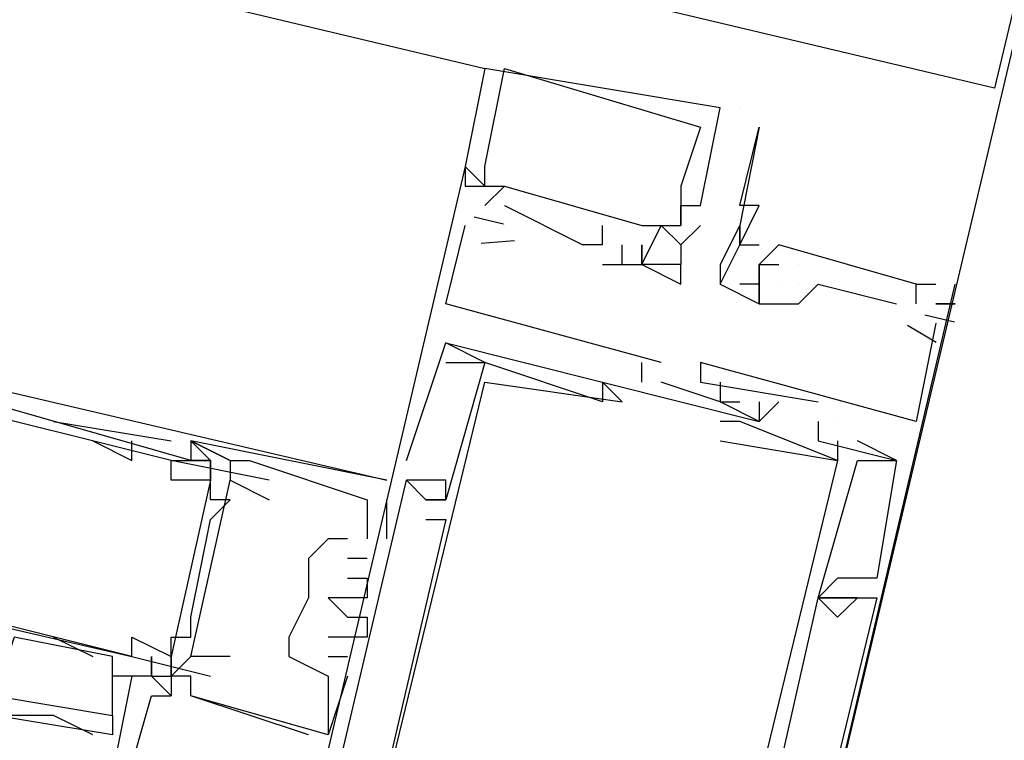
# Model space of a CAD drawing. Header units: feet. Extents: x -79 to 198, y -22 to 181.
# Tile 266 of 318: x 87.577 to 88.247, y 149.294 to 149.784. Entities that reach past the tile are written whole.
import ezdxf

# ---------------------------------------------------------------- set-up
doc = ezdxf.new("R2010")
doc.units = ezdxf.units.FT
doc.layers.add('A-LINEA', color=7, linetype='CONTINUOUS')

msp = doc.modelspace()

# ---------------------------------------------------------------- linework, layer by layer
at = {"layer": 'A-LINEA'}
for p, q in [((88.0533, 148.9244), (90.52, 159.3378)), ((88.24, 149.7378), (79.1867, 151.8844)), ((79.7867, 151.6844), (87.8933, 149.7511)), ((87.8933, 149.7511), (87.8933, 149.7511)), ((87.8933, 149.7511), (87.8933, 149.7511)), ((87.8933, 149.7511), (87.8933, 149.7511)), ((87.9067, 149.7511), (87.9067, 149.7511)), ((87.9067, 149.7511), (87.9067, 149.7511)), ((87.9067, 149.7511), (87.9067, 149.7511)), ((88.0533, 149.7244), (88.0533, 149.7244)), ((88.0533, 149.7244), (88.0533, 149.7244)), ((88.0533, 149.7244), (88.0533, 149.7244)), ((88.0667, 149.7244), (88.0667, 149.7244)), ((88.04, 149.7111), (88.04, 149.7111)), ((88.04, 149.7111), (88.04, 149.7111)), ((88.04, 149.7111), (88.04, 149.7111)), ((88.08, 149.7111), (88.08, 149.7111)), ((87.88, 149.6844), (87.88, 149.6844)), ((87.88, 149.6844), (87.88, 149.6844)), ((87.88, 149.6844), (87.88, 149.6844)), ((87.88, 149.6844), (87.88, 149.6844)), ((87.88, 149.6844), (87.88, 149.6844)), ((87.88, 149.6844), (87.88, 149.6844)), ((87.8933, 149.6844), (87.8933, 149.6844)), ((87.8933, 149.6844), (87.8933, 149.6844)), ((87.8933, 149.6844), (87.8933, 149.6844)), ((87.88, 149.6711), (87.88, 149.6711)), ((87.88, 149.6711), (87.88, 149.6711)), ((87.88, 149.6711), (87.88, 149.6711)), ((87.88, 149.6711), (87.88, 149.6711)), ((87.88, 149.6711), (87.88, 149.6711)), ((87.88, 149.6711), (87.88, 149.6711)), ((87.88, 149.6711), (87.88, 149.6711)), ((87.88, 149.6711), (87.88, 149.6711)), ((87.88, 149.6711), (87.88, 149.6711)), ((87.8933, 149.6711), (87.8933, 149.6711)), ((87.8933, 149.6711), (87.8933, 149.6711)), ((87.8933, 149.6711), (87.8933, 149.6711)), ((87.8933, 149.6711), (87.8933, 149.6711)), ((87.8933, 149.6711), (87.8933, 149.6711)), ((87.8933, 149.6711), (87.8933, 149.6711)), ((87.8933, 149.6711), (87.8933, 149.6711)), ((87.8933, 149.6711), (87.8933, 149.6711)), ((87.8933, 149.6711), (87.8933, 149.6711)), ((87.9067, 149.6711), (87.9067, 149.6711)), ((87.9067, 149.6711), (87.9067, 149.6711)), ((87.9067, 149.6711), (87.9067, 149.6711)), ((87.9067, 149.6711), (87.9067, 149.6711)), ((87.9067, 149.6711), (87.9067, 149.6711)), ((87.9067, 149.6711), (87.9067, 149.6711)), ((88.0267, 149.6711), (88.0267, 149.6711)), ((88.0267, 149.6711), (88.0267, 149.6711)), ((88.0267, 149.6711), (88.0267, 149.6711)), ((88.0267, 149.6711), (88.0267, 149.6711)), ((88.0267, 149.6711), (88.0267, 149.6711)), ((88.0267, 149.6711), (88.0267, 149.6711)), ((87.8933, 149.6578), (87.8933, 149.6578)), ((87.8933, 149.6578), (87.8933, 149.6578)), ((87.8933, 149.6578), (87.8933, 149.6578)), ((87.9067, 149.6578), (87.96, 149.6311)), ((87.9067, 149.6578), (87.9067, 149.6578)), ((87.9067, 149.6578), (87.96, 149.6311)), ((87.9067, 149.6578), (87.9067, 149.6578)), ((87.9067, 149.6578), (87.96, 149.6311)), ((87.9067, 149.6578), (87.9067, 149.6578)), ((88.0267, 149.6578), (88.0267, 149.6578)), ((88.0267, 149.6578), (88.0267, 149.6578)), ((88.0267, 149.6578), (88.0267, 149.6578)), ((88.0267, 149.6578), (88.0267, 149.6578)), ((88.0267, 149.6578), (88.0267, 149.6578)), ((88.0267, 149.6578), (88.0267, 149.6578)), ((88.0267, 149.6578), (88.0267, 149.6578)), ((88.0267, 149.6578), (88.0267, 149.6578)), ((88.0267, 149.6578), (88.0267, 149.6578)), ((88.04, 149.6578), (88.04, 149.6578)), ((88.04, 149.6578), (88.04, 149.6578)), ((88.04, 149.6578), (88.04, 149.6578)), ((88.0667, 149.6578), (88.0667, 149.6578)), ((88.08, 149.6578), (88.08, 149.6578)), ((87.886, 149.6501), (87.906, 149.6454)), ((87.886, 149.6501), (87.906, 149.6454)), ((87.886, 149.6501), (87.906, 149.6454)), ((87.88, 149.6444), (87.88, 149.6444)), ((87.88, 149.6444), (87.88, 149.6444)), ((87.88, 149.6444), (87.88, 149.6444)), ((87.9067, 149.6444), (87.9067, 149.6444)), ((87.9067, 149.6444), (87.9067, 149.6444)), ((87.9067, 149.6444), (87.9067, 149.6444)), ((87.9733, 149.6311), (87.9733, 149.6444)), ((87.9733, 149.6444), (87.9733, 149.6444)), ((87.9733, 149.6311), (87.9733, 149.6444)), ((87.9733, 149.6444), (87.9733, 149.6444)), ((87.9733, 149.6311), (87.9733, 149.6444)), ((87.9733, 149.6444), (87.9733, 149.6444)), ((87.9867, 149.6444), (87.9867, 149.6444)), ((87.9867, 149.6444), (87.9867, 149.6444)), ((87.9867, 149.6444), (87.9867, 149.6444)), ((87.9867, 149.6444), (87.9867, 149.6444)), ((87.9867, 149.6444), (87.9867, 149.6444)), ((87.9867, 149.6444), (87.9867, 149.6444)), ((88, 149.6444), (88, 149.6444)), ((88, 149.6444), (88, 149.6444)), ((88, 149.6444), (88, 149.6444)), ((88, 149.6444), (88, 149.6444)), ((88, 149.6444), (88, 149.6444)), ((88, 149.6444), (88, 149.6444)), ((88, 149.6444), (88, 149.6444)), ((88, 149.6444), (88, 149.6444)), ((88, 149.6444), (88, 149.6444)), ((88.0133, 149.6444), (88.0133, 149.6444)), ((88.0133, 149.6444), (88.0133, 149.6444)), ((88.0133, 149.6444), (88.0133, 149.6444)), ((88.0133, 149.6444), (88.0133, 149.6444)), ((88.0133, 149.6444), (88.0133, 149.6444)), ((88.0133, 149.6444), (88.0133, 149.6444)), ((88.0133, 149.6444), (88.0133, 149.6444)), ((88.0133, 149.6444), (88.0133, 149.6444)), ((88.0133, 149.6444), (88.0133, 149.6444)), ((88.0267, 149.6311), (88.04, 149.6444)), ((88.0267, 149.6444), (88.0267, 149.6444)), ((88.0267, 149.6444), (88.0267, 149.6444)), ((88.0267, 149.6311), (88.04, 149.6444)), ((88.0267, 149.6444), (88.0267, 149.6444)), ((88.0267, 149.6444), (88.0267, 149.6444)), ((88.0267, 149.6311), (88.04, 149.6444)), ((88.0267, 149.6444), (88.0267, 149.6444)), ((88.0267, 149.6444), (88.0267, 149.6444)), ((88.04, 149.6444), (88.04, 149.6444)), ((88.04, 149.6444), (88.04, 149.6444)), ((88.04, 149.6444), (88.04, 149.6444)), ((88.0667, 149.6444), (88.0667, 149.6444)), ((88.0667, 149.6444), (88.0667, 149.6444)), ((87.8909, 149.6324), (87.9135, 149.634)), ((87.8909, 149.6324), (87.9135, 149.634)), ((87.8909, 149.6324), (87.9135, 149.634)), ((87.9733, 149.6311), (87.96, 149.6311)), ((87.96, 149.6311), (87.96, 149.6311)), ((87.96, 149.6311), (87.96, 149.6311)), ((87.9733, 149.6311), (87.96, 149.6311)), ((87.96, 149.6311), (87.96, 149.6311)), ((87.96, 149.6311), (87.96, 149.6311)), ((87.9733, 149.6311), (87.96, 149.6311)), ((87.96, 149.6311), (87.96, 149.6311)), ((87.96, 149.6311), (87.96, 149.6311)), ((87.9733, 149.6311), (87.9733, 149.6311)), ((87.9733, 149.6311), (87.9733, 149.6311)), ((87.9733, 149.6311), (87.9733, 149.6311)), ((87.9733, 149.6311), (87.9733, 149.6311)), ((87.9733, 149.6311), (87.9733, 149.6311)), ((87.9733, 149.6311), (87.9733, 149.6311)), ((87.9867, 149.6178), (87.9867, 149.6311)), ((87.9867, 149.6311), (87.9867, 149.6311)), ((87.9867, 149.6178), (87.9867, 149.6311)), ((87.9867, 149.6311), (87.9867, 149.6311)), ((87.9867, 149.6178), (87.9867, 149.6311)), ((87.9867, 149.6311), (87.9867, 149.6311)), ((88, 149.6311), (88, 149.6311)), ((88, 149.6311), (88, 149.6311)), ((88, 149.6311), (88, 149.6311)), ((88, 149.6311), (88, 149.6311)), ((88, 149.6311), (88, 149.6311)), ((88, 149.6311), (88, 149.6311)), ((88, 149.6311), (88, 149.6311)), ((88, 149.6311), (88, 149.6311)), ((88, 149.6311), (88, 149.6311)), ((88.0267, 149.6311), (88.0267, 149.6311)), ((88.0267, 149.6311), (88.0267, 149.6311)), ((88.0267, 149.6311), (88.0267, 149.6311)), ((88.0267, 149.6311), (88.0267, 149.6311)), ((88.0267, 149.6311), (88.0267, 149.6311)), ((88.0267, 149.6311), (88.0267, 149.6311)), ((88.0667, 149.6311), (88.0667, 149.6311)), ((88.0667, 149.6311), (88.0667, 149.6311)), ((88.0667, 149.6311), (88.0667, 149.6311)), ((88.08, 149.6311), (88.08, 149.6311)), ((88.08, 149.6311), (88.08, 149.6311)), ((88.0933, 149.6311), (88.0933, 149.6311)), ((88.0933, 149.6311), (88.0933, 149.6311)), ((88.0933, 149.6311), (88.0933, 149.6311)), ((88.0933, 149.6311), (88.0933, 149.6311)), ((87.9733, 149.6178), (87.9733, 149.6178)), ((87.9733, 149.6178), (87.9733, 149.6178)), ((87.9733, 149.6178), (87.9733, 149.6178)), ((87.9867, 149.6178), (87.9867, 149.6178)), ((87.9867, 149.6178), (87.9867, 149.6178)), ((87.9867, 149.6178), (87.9867, 149.6178)), ((88, 149.6178), (88, 149.6178)), ((88, 149.6178), (88, 149.6178)), ((88, 149.6178), (88, 149.6178)), ((88, 149.6178), (88, 149.6178)), ((88, 149.6178), (88, 149.6178)), ((88, 149.6178), (88, 149.6178)), ((88, 149.6178), (88, 149.6178)), ((88, 149.6178), (88, 149.6178)), ((88, 149.6178), (88, 149.6178)), ((88, 149.6178), (88, 149.6178)), ((88, 149.6178), (88, 149.6178)), ((88, 149.6178), (88, 149.6178)), ((88.0267, 149.6178), (88.0267, 149.6178)), ((88.0267, 149.6178), (88.0267, 149.6178)), ((88.0267, 149.6178), (88.0267, 149.6178)), ((88.0267, 149.6178), (88.0267, 149.6178)), ((88.0267, 149.6178), (88.0267, 149.6178)), ((88.0267, 149.6178), (88.0267, 149.6178)), ((88.0533, 149.6178), (88.0533, 149.6178)), ((88.08, 149.6178), (88.08, 149.6178)), ((88.08, 149.6178), (88.08, 149.6178)), ((88.08, 149.6178), (88.08, 149.6178)), ((88.08, 149.6178), (88.08, 149.6178)), ((88.08, 149.6178), (88.08, 149.6178)), ((88.08, 149.6178), (88.08, 149.6178)), ((88.0933, 149.6178), (88.0933, 149.6178)), ((88.0933, 149.6178), (88.0933, 149.6178)), ((88.0933, 149.6178), (88.0933, 149.6178)), ((88.1067, 149.6178), (88.1067, 149.6178)), ((88.1067, 149.6178), (88.1067, 149.6178)), ((88.1067, 149.6178), (88.1067, 149.6178)), ((88.1067, 149.6178), (88.1067, 149.6178)), ((88.1067, 149.6178), (88.1067, 149.6178)), ((88.1067, 149.6178), (88.1067, 149.6178)), ((88.0267, 149.6044), (88.0267, 149.6044)), ((88.0267, 149.6044), (88.0267, 149.6044)), ((88.0267, 149.6044), (88.0267, 149.6044)), ((88.0533, 149.6044), (88.0533, 149.6044)), ((88.0533, 149.6044), (88.0533, 149.6044)), ((88.0667, 149.6044), (88.0667, 149.6044)), ((88.08, 149.6044), (88.08, 149.6044)), ((88.08, 149.6044), (88.08, 149.6044)), ((88.08, 149.6044), (88.08, 149.6044)), ((88.08, 149.6044), (88.08, 149.6044)), ((88.08, 149.6044), (88.08, 149.6044)), ((88.0933, 149.6044), (88.0933, 149.6044)), ((88.0933, 149.6044), (88.0933, 149.6044)), ((88.0933, 149.6044), (88.0933, 149.6044)), ((88.0933, 149.6044), (88.0933, 149.6044)), ((88.0933, 149.6044), (88.0933, 149.6044)), ((88.0933, 149.6044), (88.0933, 149.6044)), ((88.1067, 149.6044), (88.1067, 149.6044)), ((88.1067, 149.6044), (88.1067, 149.6044)), ((88.1067, 149.6044), (88.1067, 149.6044)), ((88.1067, 149.6044), (88.1067, 149.6044)), ((88.1067, 149.6044), (88.1067, 149.6044)), ((88.1067, 149.6044), (88.1067, 149.6044)), ((88.1067, 149.6044), (88.1067, 149.6044)), ((88.1067, 149.6044), (88.1067, 149.6044)), ((88.1067, 149.6044), (88.1067, 149.6044)), ((88.1067, 149.6044), (88.1067, 149.6044)), ((88.1067, 149.6044), (88.1067, 149.6044)), ((88.1067, 149.6044), (88.1067, 149.6044)), ((88.12, 149.6044), (88.12, 149.6044)), ((88.12, 149.6044), (88.12, 149.6044)), ((88.12, 149.6044), (88.12, 149.6044)), ((88.1867, 149.6044), (88.1867, 149.6044)), ((88.1867, 149.6044), (88.1867, 149.6044)), ((88.1867, 149.6044), (88.1867, 149.6044)), ((88.1867, 149.6044), (88.1867, 149.6044)), ((88.1867, 149.6044), (88.1867, 149.6044)), ((88.1867, 149.6044), (88.1867, 149.6044)), ((88.2, 149.6044), (88.2, 149.6044)), ((88.2, 149.6044), (88.2, 149.6044)), ((88.2, 149.6044), (88.2, 149.6044)), ((88.2, 149.6044), (88.2, 149.6044)), ((88.2, 149.6044), (88.2, 149.6044)), ((88.2, 149.6044), (88.2, 149.6044)), ((88.2, 149.6044), (88.2, 149.6044)), ((88.2, 149.6044), (88.2, 149.6044)), ((88.2, 149.6044), (88.2, 149.6044)), ((88.2133, 149.6044), (88.2133, 149.6044)), ((88.2133, 149.6044), (88.2133, 149.6044)), ((88.2133, 149.6044), (88.2133, 149.6044)), ((87.8667, 149.5911), (87.8667, 149.5911)), ((87.8667, 149.5911), (87.8667, 149.5911)), ((87.8667, 149.5911), (87.8667, 149.5911)), ((88.08, 149.5911), (88.08, 149.5911)), ((88.08, 149.5911), (88.08, 149.5911)), ((88.08, 149.5911), (88.08, 149.5911)), ((88.08, 149.5911), (88.08, 149.5911)), ((88.1067, 149.5911), (88.1067, 149.5911)), ((88.1067, 149.5911), (88.1067, 149.5911)), ((88.1067, 149.5911), (88.1067, 149.5911)), ((88.1067, 149.5911), (88.1067, 149.5911)), ((88.1067, 149.5911), (88.1067, 149.5911)), ((88.1067, 149.5911), (88.1067, 149.5911)), ((88.1067, 149.5911), (88.1067, 149.5911)), ((88.1067, 149.5911), (88.1067, 149.5911)), ((88.1067, 149.5911), (88.1067, 149.5911)), ((88.1733, 149.5911), (88.1733, 149.5911)), ((88.1733, 149.5911), (88.1733, 149.5911)), ((88.1733, 149.5911), (88.1733, 149.5911)), ((88.1867, 149.5911), (88.1867, 149.5911)), ((88.1867, 149.5911), (88.1867, 149.5911)), ((88.1867, 149.5911), (88.1867, 149.5911)), ((88.2, 149.5911), (88.2, 149.5911)), ((88.2, 149.5911), (88.2, 149.5911)), ((88.2, 149.5911), (88.2, 149.5911)), ((88.2, 149.5911), (88.2, 149.5911)), ((88.2, 149.5911), (88.2, 149.5911)), ((88.2, 149.5911), (88.2, 149.5911)), ((88.2133, 149.5911), (88.2133, 149.5911)), ((88.2133, 149.5911), (88.2133, 149.5911)), ((88.2133, 149.5911), (88.2133, 149.5911)), ((88.1927, 149.5835), (88.2127, 149.5787)), ((88.1927, 149.5835), (88.2127, 149.5787)), ((88.1927, 149.5835), (88.2127, 149.5787)), ((88.2, 149.5778), (88.2, 149.5778)), ((88.2, 149.5778), (88.2, 149.5778)), ((88.2, 149.5778), (88.2, 149.5778)), ((88.1809, 149.5766), (88.2004, 149.565)), ((88.1809, 149.5766), (88.2004, 149.565)), ((88.1809, 149.5766), (88.2004, 149.565)), ((87.4267, 149.5644), (87.8267, 149.4711)), ((87.8667, 149.5644), (87.8667, 149.5644)), ((87.8667, 149.5644), (87.8667, 149.5644)), ((87.8667, 149.5644), (87.8667, 149.5644)), ((87.8667, 149.5644), (87.8667, 149.5644)), ((87.8667, 149.5644), (87.8667, 149.5644)), ((87.8667, 149.5644), (87.8667, 149.5644)), ((87.8667, 149.5511), (87.8667, 149.5511)), ((87.8667, 149.5511), (87.8667, 149.5511)), ((87.8667, 149.5511), (87.8667, 149.5511)), ((87.8933, 149.5511), (87.8933, 149.5511)), ((87.8933, 149.5511), (87.8933, 149.5511)), ((87.8933, 149.5511), (87.8933, 149.5511)), ((87.8933, 149.5511), (87.8933, 149.5511)), ((87.8933, 149.5511), (87.8933, 149.5511)), ((87.8933, 149.5511), (87.8933, 149.5511)), ((88, 149.5378), (88, 149.5511)), ((88, 149.5511), (88, 149.5511)), ((88, 149.5378), (88, 149.5511)), ((88, 149.5511), (88, 149.5511)), ((88, 149.5378), (88, 149.5511)), ((88, 149.5511), (88, 149.5511)), ((88.0133, 149.5511), (88.0133, 149.5511)), ((88.0133, 149.5511), (88.0133, 149.5511)), ((88.0133, 149.5511), (88.0133, 149.5511)), ((88.04, 149.5511), (88.04, 149.5511)), ((88.04, 149.5511), (88.04, 149.5511)), ((88.04, 149.5511), (88.04, 149.5511)), ((87.8933, 149.5378), (87.8933, 149.5378)), ((87.8933, 149.5378), (87.8933, 149.5378)), ((87.8933, 149.5378), (87.8933, 149.5378)), ((87.9733, 149.5378), (87.9733, 149.5378)), ((87.9733, 149.5378), (87.9733, 149.5378)), ((87.9733, 149.5378), (87.9733, 149.5378)), ((88, 149.5378), (88, 149.5378)), ((88, 149.5378), (88, 149.5378)), ((88, 149.5378), (88, 149.5378)), ((88.0133, 149.5378), (88.0133, 149.5378)), ((88.0133, 149.5378), (88.0133, 149.5378)), ((88.0133, 149.5378), (88.0133, 149.5378)), ((88.04, 149.5378), (88.04, 149.5378)), ((88.04, 149.5378), (88.04, 149.5378)), ((88.04, 149.5378), (88.04, 149.5378)), ((88.0533, 149.5378), (88.0533, 149.5378)), ((88.0533, 149.5378), (88.0533, 149.5378)), ((88.0533, 149.5378), (88.0533, 149.5378)), ((87.9733, 149.5244), (87.9733, 149.5244)), ((87.9733, 149.5244), (87.9733, 149.5244)), ((87.9733, 149.5244), (87.9733, 149.5244)), ((87.9867, 149.5244), (87.9867, 149.5244)), ((87.9867, 149.5244), (87.9867, 149.5244)), ((87.9867, 149.5244), (87.9867, 149.5244)), ((88.0533, 149.5244), (88.0533, 149.5244)), ((88.0533, 149.5244), (88.0533, 149.5244)), ((88.0533, 149.5244), (88.0533, 149.5244)), ((88.0533, 149.5244), (88.0533, 149.5244)), ((88.0533, 149.5244), (88.0533, 149.5244)), ((88.0533, 149.5244), (88.0533, 149.5244)), ((88.0533, 149.5244), (88.0533, 149.5244)), ((88.0533, 149.5244), (88.0533, 149.5244)), ((88.0533, 149.5244), (88.0533, 149.5244)), ((88.0667, 149.5244), (88.0667, 149.5244)), ((88.0667, 149.5244), (88.0667, 149.5244)), ((88.0667, 149.5244), (88.0667, 149.5244)), ((88.08, 149.5111), (88.0933, 149.5244)), ((88.08, 149.5244), (88.08, 149.5244)), ((88.08, 149.5111), (88.0933, 149.5244)), ((88.08, 149.5244), (88.08, 149.5244)), ((88.08, 149.5111), (88.0933, 149.5244)), ((88.08, 149.5244), (88.08, 149.5244)), ((88.0933, 149.5244), (88.0933, 149.5244)), ((88.0933, 149.5244), (88.0933, 149.5244)), ((88.0933, 149.5244), (88.0933, 149.5244)), ((88.12, 149.5244), (88.12, 149.5244)), ((88.12, 149.5244), (88.12, 149.5244)), ((88.12, 149.5244), (88.12, 149.5244)), ((87.6, 149.5111), (87.68, 149.4978)), ((87.6, 149.5111), (87.68, 149.4978)), ((88.0533, 149.5111), (88.0533, 149.5111)), ((88.0533, 149.5111), (88.0533, 149.5111)), ((88.0533, 149.5111), (88.0533, 149.5111)), ((88.0667, 149.5111), (88.0667, 149.5111)), ((88.0667, 149.5111), (88.0667, 149.5111)), ((88.0667, 149.5111), (88.0667, 149.5111)), ((88.08, 149.5111), (88.08, 149.5111)), ((88.08, 149.5111), (88.08, 149.5111)), ((88.08, 149.5111), (88.08, 149.5111)), ((88.08, 149.5111), (88.08, 149.5111)), ((88.08, 149.5111), (88.08, 149.5111)), ((88.08, 149.5111), (88.08, 149.5111)), ((88.08, 149.5111), (88.08, 149.5111)), ((88.08, 149.5111), (88.08, 149.5111)), ((88.08, 149.5111), (88.08, 149.5111)), ((88.12, 149.5111), (88.12, 149.5111)), ((88.12, 149.5111), (88.12, 149.5111)), ((88.12, 149.5111), (88.12, 149.5111)), ((88.12, 149.5111), (88.12, 149.5111)), ((88.12, 149.5111), (88.12, 149.5111)), ((88.12, 149.5111), (88.12, 149.5111)), ((88.12, 149.5111), (88.12, 149.5111)), ((88.12, 149.5111), (88.12, 149.5111)), ((88.12, 149.5111), (88.12, 149.5111)), ((88.1333, 149.5111), (88.1333, 149.5111)), ((88.1333, 149.5111), (88.1333, 149.5111)), ((88.1333, 149.5111), (88.1333, 149.5111)), ((88.1333, 149.5111), (88.1333, 149.5111)), ((88.1333, 149.5111), (88.1333, 149.5111)), ((88.1333, 149.5111), (88.1333, 149.5111)), ((88.1867, 149.5111), (88.1867, 149.5111)), ((88.1867, 149.5111), (88.1867, 149.5111)), ((88.1867, 149.5111), (88.1867, 149.5111)), ((87.6267, 149.4978), (87.6533, 149.4844)), ((87.6267, 149.4978), (87.6267, 149.4978)), ((87.6533, 149.4844), (87.6533, 149.4978)), ((87.6933, 149.4978), (87.6933, 149.4978)), ((87.6933, 149.4978), (87.6933, 149.4978)), ((87.6933, 149.4978), (87.6933, 149.4978)), ((87.6933, 149.4978), (87.6933, 149.4978)), ((87.6933, 149.4978), (87.6933, 149.4978)), ((87.6933, 149.4978), (87.6933, 149.4978)), ((88.0533, 149.4978), (88.0533, 149.4978)), ((88.0533, 149.4978), (88.0533, 149.4978)), ((88.0533, 149.4978), (88.0533, 149.4978)), ((88.08, 149.4978), (88.08, 149.4978)), ((88.08, 149.4978), (88.08, 149.4978)), ((88.08, 149.4978), (88.08, 149.4978)), ((88.08, 149.4978), (88.08, 149.4978)), ((88.08, 149.4978), (88.08, 149.4978)), ((88.08, 149.4978), (88.08, 149.4978)), ((88.12, 149.4978), (88.12, 149.4978)), ((88.12, 149.4978), (88.12, 149.4978)), ((88.12, 149.4978), (88.12, 149.4978)), ((88.1333, 149.4978), (88.1333, 149.4978)), ((88.1333, 149.4978), (88.1333, 149.4978)), ((88.1333, 149.4978), (88.1333, 149.4978)), ((88.1467, 149.4978), (88.1467, 149.4978)), ((88.1467, 149.4978), (88.1467, 149.4978)), ((88.1467, 149.4978), (88.1467, 149.4978)), ((87.68, 149.4844), (87.68, 149.4844)), ((87.68, 149.4844), (87.68, 149.4844)), ((87.6933, 149.4844), (87.6933, 149.4844)), ((87.6933, 149.4844), (87.6933, 149.4844)), ((87.6933, 149.4844), (87.6933, 149.4844)), ((87.6933, 149.4844), (87.6933, 149.4844)), ((87.7067, 149.4844), (87.7067, 149.4844)), ((87.7067, 149.4844), (87.7067, 149.4844)), ((87.7067, 149.4844), (87.7067, 149.4844)), ((87.7067, 149.4844), (87.7067, 149.4844)), ((87.72, 149.4844), (87.72, 149.4844)), ((87.72, 149.4844), (87.72, 149.4844)), ((87.72, 149.4844), (87.72, 149.4844)), ((87.72, 149.4844), (87.72, 149.4711)), ((87.72, 149.4844), (87.72, 149.4711)), ((87.72, 149.4844), (87.72, 149.4711)), ((87.72, 149.4844), (87.72, 149.4844)), ((87.7333, 149.4844), (87.7333, 149.4844)), ((87.7333, 149.4844), (87.7333, 149.4844)), ((87.7333, 149.4844), (87.7333, 149.4844)), ((87.84, 149.4844), (87.84, 149.4844)), ((87.84, 149.4844), (87.84, 149.4844)), ((87.84, 149.4844), (87.84, 149.4844)), ((88.1333, 149.4844), (88.1333, 149.4844)), ((88.1333, 149.4844), (88.1333, 149.4844)), ((88.1333, 149.4844), (88.1333, 149.4844)), ((88.1333, 149.4844), (88.1333, 149.4844)), ((88.1333, 149.4844), (88.1333, 149.4844)), ((88.1333, 149.4844), (88.1333, 149.4844)), ((88.1467, 149.4844), (88.1467, 149.4844)), ((88.1467, 149.4844), (88.1467, 149.4844)), ((88.1467, 149.4844), (88.1467, 149.4844)), ((88.1733, 149.4844), (88.1733, 149.4844)), ((88.1733, 149.4844), (88.1733, 149.4844)), ((88.1733, 149.4844), (88.1733, 149.4844)), ((88.1733, 149.4844), (88.1733, 149.4844)), ((88.1733, 149.4844), (88.1733, 149.4844)), ((88.1733, 149.4844), (88.1733, 149.4844)), ((88.1733, 149.4844), (88.1733, 149.4844)), ((88.1733, 149.4844), (88.1733, 149.4844)), ((88.1733, 149.4844), (88.1733, 149.4844)), ((87.68, 149.4711), (87.68, 149.4711)), ((87.7067, 149.4711), (87.68, 149.3511)), ((87.7067, 149.4711), (87.68, 149.3511)), ((87.7067, 149.4711), (87.68, 149.3511)), ((87.7067, 149.4711), (87.7067, 149.4711)), ((87.72, 149.4711), (87.72, 149.4711)), ((87.7467, 149.4711), (87.7467, 149.4711)), ((87.8267, 149.4711), (87.8267, 149.4711)), ((87.8267, 149.4711), (87.8267, 149.4711)), ((87.8267, 149.4711), (87.8267, 149.4711)), ((87.84, 149.4711), (87.84, 149.4711)), ((87.84, 149.4711), (87.84, 149.4711)), ((87.84, 149.4711), (87.84, 149.4711)), ((87.84, 149.4711), (87.84, 149.4711)), ((87.84, 149.4711), (87.84, 149.4711)), ((87.84, 149.4711), (87.84, 149.4711)), ((87.8667, 149.4711), (87.8667, 149.4711)), ((87.8667, 149.4711), (87.8667, 149.4711)), ((87.8667, 149.4711), (87.8667, 149.4711)), ((87.7067, 149.4578), (87.7067, 149.4578)), ((87.72, 149.4578), (87.72, 149.4578)), ((87.7333, 149.4578), (87.7333, 149.4578)), ((87.7467, 149.4578), (87.7467, 149.4578)), ((87.8133, 149.4578), (87.8133, 149.4578)), ((87.8133, 149.4578), (87.8133, 149.4578)), ((87.8133, 149.4578), (87.8133, 149.4578)), ((87.8267, 149.4578), (87.8267, 149.4578)), ((87.8267, 149.4578), (87.8267, 149.4578)), ((87.8267, 149.4578), (87.8267, 149.4578)), ((87.8533, 149.4578), (87.8533, 149.4578)), ((87.8533, 149.4578), (87.8533, 149.4578)), ((87.8533, 149.4578), (87.8533, 149.4578)), ((87.8533, 149.4578), (87.8533, 149.4578)), ((87.8533, 149.4578), (87.8533, 149.4578)), ((87.8533, 149.4578), (87.8533, 149.4578)), ((87.8667, 149.4578), (87.8667, 149.4578)), ((87.8667, 149.4578), (87.8667, 149.4578)), ((87.8667, 149.4578), (87.8667, 149.4578)), ((87.8667, 149.4578), (87.8667, 149.4578)), ((87.8667, 149.4578), (87.8667, 149.4578)), ((87.8667, 149.4578), (87.8667, 149.4578)), ((87.7067, 149.4444), (87.7067, 149.4444)), ((87.8533, 149.4444), (87.8533, 149.4444)), ((87.8533, 149.4444), (87.8667, 149.4444)), ((87.8533, 149.4444), (87.8533, 149.4444)), ((87.8533, 149.4444), (87.8667, 149.4444)), ((87.8533, 149.4444), (87.8533, 149.4444)), ((87.8533, 149.4444), (87.8667, 149.4444)), ((87.8667, 149.4444), (87.8667, 149.4444)), ((87.8667, 149.4444), (87.8667, 149.4444)), ((87.8667, 149.4444), (87.8667, 149.4444)), ((87.7867, 149.4311), (87.7867, 149.4311)), ((87.7867, 149.4311), (87.7867, 149.4311)), ((87.7867, 149.4311), (87.7867, 149.4311)), ((87.8, 149.4311), (87.8, 149.4311)), ((87.8, 149.4311), (87.8, 149.4311)), ((87.8, 149.4311), (87.8, 149.4311)), ((87.8133, 149.4311), (87.8133, 149.4311)), ((87.8133, 149.4311), (87.8133, 149.4311)), ((87.8133, 149.4311), (87.8133, 149.4311)), ((87.8133, 149.4311), (87.8133, 149.4311)), ((87.8133, 149.4311), (87.8133, 149.4311)), ((87.8133, 149.4311), (87.8133, 149.4311)), ((87.8267, 149.4311), (87.8267, 149.4311)), ((87.8267, 149.4311), (87.8267, 149.4311)), ((87.8267, 149.4311), (87.8267, 149.4311)), ((87.7733, 149.4178), (87.7733, 149.4178)), ((87.7733, 149.4178), (87.7733, 149.4178)), ((87.7733, 149.4178), (87.7733, 149.4178)), ((87.8, 149.4178), (87.8, 149.4178)), ((87.8, 149.4178), (87.8, 149.4178)), ((87.8, 149.4178), (87.8, 149.4178)), ((87.8133, 149.4178), (87.8133, 149.4178)), ((87.8133, 149.4178), (87.8133, 149.4178)), ((87.8133, 149.4178), (87.8133, 149.4178)), ((87.8, 149.4044), (87.8, 149.4044)), ((87.8, 149.4044), (87.8, 149.4044)), ((87.8, 149.4044), (87.8, 149.4044)), ((87.8133, 149.4044), (87.8133, 149.4044)), ((87.8133, 149.4044), (87.8133, 149.4044)), ((87.8133, 149.4044), (87.8133, 149.4044)), ((88.1333, 149.4044), (88.1333, 149.4044)), ((88.1333, 149.4044), (88.1333, 149.4044)), ((88.1333, 149.4044), (88.1333, 149.4044)), ((88.16, 149.4044), (88.16, 149.4044)), ((88.16, 149.4044), (88.16, 149.4044)), ((88.16, 149.4044), (88.16, 149.4044)), ((87.7733, 149.3911), (87.7733, 149.3911)), ((87.7733, 149.3911), (87.7733, 149.3911)), ((87.7733, 149.3911), (87.7733, 149.3911)), ((87.7733, 149.3911), (87.7733, 149.3911)), ((87.7733, 149.3911), (87.7733, 149.3911)), ((87.7867, 149.3911), (87.7867, 149.3911)), ((87.7867, 149.3911), (87.7867, 149.3911)), ((87.7867, 149.3911), (87.7867, 149.3911)), ((87.8133, 149.3911), (87.8133, 149.3911)), ((87.8133, 149.3911), (87.8133, 149.3911)), ((87.8133, 149.3911), (87.8133, 149.3911)), ((88.12, 149.3911), (88.12, 149.3911)), ((88.12, 149.3911), (88.12, 149.3911)), ((88.12, 149.3911), (88.12, 149.3911)), ((88.12, 149.3911), (88.12, 149.3911)), ((88.12, 149.3911), (88.12, 149.3911)), ((88.12, 149.3911), (88.12, 149.3911)), ((88.12, 149.3911), (88.12, 149.3911)), ((88.12, 149.3911), (88.12, 149.3911)), ((88.12, 149.3911), (88.12, 149.3911)), ((88.1333, 149.3911), (88.1333, 149.3911)), ((88.1333, 149.3911), (88.1333, 149.3911)), ((88.1333, 149.3911), (88.1333, 149.3911)), ((88.1333, 149.3911), (88.1333, 149.3911)), ((88.1333, 149.3911), (88.1333, 149.3911)), ((88.1333, 149.3911), (88.1333, 149.3911)), ((88.1467, 149.3911), (88.1467, 149.3911)), ((88.1467, 149.3911), (88.1467, 149.3911)), ((88.1467, 149.3911), (88.1467, 149.3911)), ((88.16, 149.3911), (88.16, 149.3911)), ((88.16, 149.3911), (88.16, 149.3911)), ((88.16, 149.3911), (88.16, 149.3911)), ((87.6933, 149.3778), (87.6933, 149.3778)), ((87.8, 149.3778), (87.8, 149.3778)), ((87.8, 149.3778), (87.8, 149.3778)), ((87.8, 149.3778), (87.8, 149.3778)), ((87.8133, 149.3778), (87.8133, 149.3778)), ((87.8133, 149.3778), (87.8133, 149.3778)), ((87.8133, 149.3778), (87.8133, 149.3778)), ((88.1333, 149.3778), (88.1333, 149.3778)), ((88.1333, 149.3778), (88.1333, 149.3778)), ((88.1333, 149.3778), (88.1333, 149.3778)), ((87.64, 149.3511), (87.5733, 149.3644)), ((87.6, 149.3644), (87.6267, 149.3511)), ((87.6533, 149.3644), (87.6533, 149.3644)), ((87.68, 149.3644), (87.68, 149.3644)), ((87.6933, 149.3644), (87.6933, 149.3644)), ((87.76, 149.3644), (87.76, 149.3644)), ((87.76, 149.3644), (87.76, 149.3644)), ((87.76, 149.3644), (87.76, 149.3644)), ((87.76, 149.3644), (87.76, 149.3644)), ((87.7867, 149.3644), (87.7867, 149.3644)), ((87.7867, 149.3644), (87.7867, 149.3644)), ((87.7867, 149.3644), (87.7867, 149.3644)), ((87.8133, 149.3644), (87.8133, 149.3644)), ((87.8133, 149.3644), (87.8133, 149.3644)), ((87.8133, 149.3644), (87.8133, 149.3644)), ((87.6533, 149.3511), (87.7067, 149.3378)), ((87.6533, 149.3511), (87.6533, 149.3511)), ((87.6533, 149.3511), (87.6533, 149.3511)), ((87.6667, 149.3378), (87.6667, 149.3511)), ((87.6667, 149.3378), (87.6667, 149.3511)), ((87.6667, 149.3378), (87.6667, 149.3511)), ((87.6667, 149.3378), (87.6667, 149.3511)), ((87.6667, 149.3378), (87.6667, 149.3511)), ((87.6667, 149.3378), (87.6667, 149.3511)), ((87.68, 149.3511), (87.68, 149.3511)), ((87.68, 149.3378), (87.6933, 149.3511)), ((87.68, 149.3378), (87.68, 149.3511)), ((87.68, 149.3378), (87.6933, 149.3511)), ((87.68, 149.3378), (87.68, 149.3511)), ((87.68, 149.3378), (87.6933, 149.3511)), ((87.68, 149.3378), (87.68, 149.3511)), ((87.6933, 149.3511), (87.6933, 149.3511)), ((87.7067, 149.3511), (87.7067, 149.3511)), ((87.72, 149.3511), (87.72, 149.3511)), ((87.76, 149.3511), (87.76, 149.3511)), ((87.76, 149.3511), (87.76, 149.3511)), ((87.76, 149.3511), (87.76, 149.3511)), ((87.7867, 149.3511), (87.8, 149.3511)), ((87.7867, 149.3511), (87.7867, 149.3511)), ((87.7867, 149.3511), (87.8, 149.3511)), ((87.7867, 149.3511), (87.7867, 149.3511)), ((87.7867, 149.3511), (87.8, 149.3511)), ((87.7867, 149.3511), (87.7867, 149.3511)), ((87.8, 149.3511), (87.8, 149.3511)), ((87.8, 149.3511), (87.8, 149.3511)), ((87.8, 149.3511), (87.8, 149.3511)), ((87.6533, 149.3378), (87.64, 149.3378)), ((87.6533, 149.3378), (87.6533, 149.3378)), ((87.6533, 149.3378), (87.6533, 149.3378)), ((87.6533, 149.3378), (87.6533, 149.3378)), ((87.6667, 149.3378), (87.6667, 149.3378)), ((87.6667, 149.3378), (87.6667, 149.3378)), ((87.6667, 149.3378), (87.6667, 149.3378)), ((87.68, 149.3378), (87.68, 149.3378)), ((87.68, 149.3378), (87.68, 149.3378)), ((87.68, 149.3378), (87.68, 149.3378)), ((87.68, 149.3378), (87.68, 149.3378)), ((87.68, 149.3378), (87.68, 149.3378)), ((87.68, 149.3378), (87.68, 149.3378)), ((87.6933, 149.3378), (87.6933, 149.3378)), ((87.6933, 149.3378), (87.6933, 149.3378)), ((87.6933, 149.3378), (87.6933, 149.3378)), ((87.7067, 149.3378), (87.7067, 149.3378)), ((87.7867, 149.3378), (87.7867, 149.3378)), ((87.7867, 149.3378), (87.7867, 149.3378)), ((87.7867, 149.3378), (87.7867, 149.3378)), ((87.7867, 149.3378), (87.7867, 149.3378)), ((87.7867, 149.3378), (87.7867, 149.3378)), ((87.7867, 149.3378), (87.7867, 149.3378)), ((87.8, 149.3378), (87.8, 149.3378)), ((87.8, 149.3378), (87.8, 149.3378)), ((87.8, 149.3378), (87.8, 149.3378)), ((87.6667, 149.3244), (87.6667, 149.3244)), ((87.6667, 149.3244), (87.6667, 149.3244)), ((87.6667, 149.3244), (87.6667, 149.3244)), ((87.68, 149.3244), (87.68, 149.3244)), ((87.68, 149.3244), (87.68, 149.3244)), ((87.68, 149.3244), (87.68, 149.3244)), ((87.68, 149.3244), (87.68, 149.3244)), ((87.68, 149.3244), (87.68, 149.3244)), ((87.68, 149.3244), (87.68, 149.3244)), ((87.6933, 149.3244), (87.6933, 149.3244)), ((87.6933, 149.3244), (87.6933, 149.3244)), ((87.6933, 149.3244), (87.6933, 149.3244)), ((87.6933, 149.3244), (87.6933, 149.3244)), ((87.6933, 149.3244), (87.6933, 149.3244)), ((87.6933, 149.3244), (87.6933, 149.3244)), ((87.64, 149.2978), (87.64, 149.2978)), ((87.7733, 149.2978), (87.7733, 149.2978)), ((87.7733, 149.2978), (87.7733, 149.2978)), ((87.7733, 149.2978), (87.7733, 149.2978)), ((87.7867, 149.2978), (87.7867, 149.2978)), ((87.7867, 149.2978), (87.7867, 149.2978)), ((87.7867, 149.2978), (87.7867, 149.2978)), ((87.7867, 149.2978), (87.7867, 149.2978)), ((87.7867, 149.2978), (87.7867, 149.2978)), ((87.7867, 149.2978), (87.7867, 149.2978))]:
    msp.add_line(p, q, dxfattribs=at)
for points in [[(90.72, 160.1778), (88.24, 149.7378), (79.1867, 151.8844)], [(88.0267, 149.6578), (88.0267, 149.6444), (88.0267, 149.6578), (88.04, 149.6578), (88.0533, 149.7244), (87.8933, 149.7511), (87.8933, 149.7511), (87.88, 149.6844), (87.8933, 149.6711), (87.8933, 149.6844), (87.9067, 149.7511), (87.9067, 149.7511), (88.04, 149.7111), (88.04, 149.7111), (88.0267, 149.6711), (88.0267, 149.6711), (88.0267, 149.6578), (88.0267, 149.6578)], [(88.0267, 149.6578), (88.0267, 149.6444), (88.0267, 149.6578), (88.04, 149.6578), (88.0533, 149.7244), (87.8933, 149.7511), (87.8933, 149.7511), (87.88, 149.6844), (87.8933, 149.6711), (87.8933, 149.6844), (87.9067, 149.7511), (87.9067, 149.7511), (88.04, 149.7111), (88.04, 149.7111), (88.0267, 149.6711), (88.0267, 149.6711), (88.0267, 149.6578), (88.0267, 149.6578)], [(88.0267, 149.6578), (88.0267, 149.6444), (88.0267, 149.6578), (88.04, 149.6578), (88.0533, 149.7244), (87.8933, 149.7511), (87.8933, 149.7511), (87.88, 149.6844), (87.8933, 149.6711), (87.8933, 149.6844), (87.9067, 149.7511), (87.9067, 149.7511), (88.04, 149.7111), (88.04, 149.7111), (88.0267, 149.6711), (88.0267, 149.6711), (88.0267, 149.6578), (88.0267, 149.6578)], [(88.0667, 149.6311), (88.0667, 149.6311), (88.08, 149.6578), (88.08, 149.6578), (88.0667, 149.6578), (88.0667, 149.6578), (88.08, 149.7111), (88.08, 149.7111), (88.0667, 149.6444), (88.0667, 149.6311), (88.0667, 149.6444), (88.0533, 149.6178), (88.0533, 149.6044), (88.08, 149.5911), (88.08, 149.6044), (88.08, 149.6044), (88.08, 149.6044), (88.08, 149.6044), (88.08, 149.6178), (88.08, 149.6178), (88.0933, 149.6311)], [(87.88, 149.6844), (87.72, 149.0044), (87.8667, 148.9644)], [(87.88, 149.6844), (87.72, 149.0044), (87.8667, 148.9644)], [(87.88, 149.6844), (87.72, 149.0044), (87.8667, 148.9644)], [(87.88, 149.6844), (87.88, 149.6711), (87.8933, 149.6711)], [(87.88, 149.6844), (87.88, 149.6711), (87.8933, 149.6711)], [(87.88, 149.6844), (87.88, 149.6711), (87.8933, 149.6711)], [(87.8933, 149.6711), (87.9067, 149.6711), (87.8933, 149.6578)], [(87.8933, 149.6711), (87.9067, 149.6711), (87.8933, 149.6578)], [(87.8933, 149.6711), (87.9067, 149.6711), (87.8933, 149.6578)], [(87.9067, 149.6711), (88, 149.6444), (88.0133, 149.6444)], [(87.9067, 149.6711), (88, 149.6444), (88.0133, 149.6444)], [(87.9067, 149.6711), (88, 149.6444), (88.0133, 149.6444)], [(88.0133, 149.5511), (87.8667, 149.5911), (87.88, 149.6444)], [(88.0133, 149.5511), (87.8667, 149.5911), (87.88, 149.6444)], [(88.0133, 149.5511), (87.8667, 149.5911), (87.88, 149.6444)], [(88.0133, 149.6444), (88.0267, 149.6311), (88.0267, 149.6178), (88, 149.6178), (88.0133, 149.6444)], [(88, 149.6444), (88, 149.6444), (88.0133, 149.6444), (88.0267, 149.6444), (88.0267, 149.6444)], [(88.0133, 149.6444), (88.0267, 149.6311), (88.0267, 149.6178), (88, 149.6178), (88.0133, 149.6444)], [(88, 149.6444), (88, 149.6444), (88.0133, 149.6444), (88.0267, 149.6444), (88.0267, 149.6444)], [(88.0133, 149.6444), (88.0267, 149.6311), (88.0267, 149.6178), (88, 149.6178), (88.0133, 149.6444)], [(88, 149.6444), (88, 149.6444), (88.0133, 149.6444), (88.0267, 149.6444), (88.0267, 149.6444)], [(87.9733, 149.6178), (88, 149.6178), (88, 149.6311), (88, 149.6178)], [(87.9733, 149.6178), (88, 149.6178), (88, 149.6311), (88, 149.6178)], [(87.9733, 149.6178), (88, 149.6178), (88, 149.6311), (88, 149.6178)], [(88, 149.6311), (88, 149.6178), (88, 149.6178), (88, 149.6178), (88, 149.6178), (88.0267, 149.6044), (88.0267, 149.6178)], [(88, 149.6311), (88, 149.6178), (88, 149.6178), (88, 149.6178), (88, 149.6178), (88.0267, 149.6044), (88.0267, 149.6178)], [(88, 149.6311), (88, 149.6178), (88, 149.6178), (88, 149.6178), (88, 149.6178), (88.0267, 149.6044), (88.0267, 149.6178)], [(88.0533, 149.6044), (88.0667, 149.6311), (88.08, 149.6311)], [(88.08, 149.6311), (88.08, 149.6311), (88.08, 149.6311)], [(88.1867, 149.6044), (88.0933, 149.6311), (88.08, 149.6178), (88.0933, 149.6178)], [(88.1867, 149.6044), (88.0933, 149.6311), (88.08, 149.6178), (88.0933, 149.6178)], [(88.1867, 149.6044), (88.0933, 149.6311), (88.08, 149.6178), (88.0933, 149.6178)], [(88.08, 149.6178), (88.08, 149.6044), (88.0667, 149.6044)], [(87.8933, 148.9511), (88.0533, 148.9244), (88.2133, 149.6044)], [(87.8933, 148.9511), (88.0533, 148.9244), (88.2133, 149.6044)], [(87.8933, 148.9511), (88.0533, 148.9244), (88.2133, 149.6044)], [(88.08, 149.6044), (88.08, 149.5911), (88.1067, 149.5911), (88.12, 149.6044), (88.1733, 149.5911)], [(88.08, 149.6044), (88.08, 149.5911), (88.1067, 149.5911), (88.12, 149.6044), (88.1733, 149.5911)], [(88.08, 149.6044), (88.08, 149.5911), (88.1067, 149.5911), (88.12, 149.6044), (88.1733, 149.5911)], [(88.1867, 149.5911), (88.1867, 149.6044), (88.2, 149.6044)], [(88.1867, 149.5911), (88.1867, 149.6044), (88.2, 149.6044)], [(88.1867, 149.5911), (88.1867, 149.6044), (88.2, 149.6044)], [(88.2, 149.5911), (88.2133, 149.5911), (88.2, 149.5911)], [(88.2, 149.5911), (88.2133, 149.5911), (88.2, 149.5911)], [(88.2, 149.5911), (88.2133, 149.5911), (88.2, 149.5911)], [(88.2, 149.5778), (88.1867, 149.5111), (88.04, 149.5511), (88.04, 149.5378), (88.12, 149.5244)], [(88.2, 149.5778), (88.1867, 149.5111), (88.04, 149.5511), (88.04, 149.5378), (88.12, 149.5244)], [(88.2, 149.5778), (88.1867, 149.5111), (88.04, 149.5511), (88.04, 149.5378), (88.12, 149.5244)], [(87.7467, 149.0444), (87.7467, 149.0178), (87.7333, 149.0178), (87.7467, 149.0178), (87.76, 149.0444), (87.8533, 149.0178), (87.8667, 149.0178), (87.7733, 149.0444), (87.8933, 149.5378), (87.9867, 149.5244), (87.9867, 149.5244), (87.9733, 149.5378), (87.9733, 149.5244), (87.8933, 149.5511), (87.8667, 149.5644)], [(87.7467, 149.0444), (87.7467, 149.0178), (87.7333, 149.0178), (87.7467, 149.0178), (87.76, 149.0444), (87.8533, 149.0178), (87.8667, 149.0178), (87.7733, 149.0444), (87.8933, 149.5378), (87.9867, 149.5244), (87.9867, 149.5244), (87.9733, 149.5378), (87.9733, 149.5244), (87.8933, 149.5511), (87.8667, 149.5644)], [(87.7467, 149.0444), (87.7467, 149.0178), (87.7333, 149.0178), (87.7467, 149.0178), (87.76, 149.0444), (87.8533, 149.0178), (87.8667, 149.0178), (87.7733, 149.0444), (87.8933, 149.5378), (87.9867, 149.5244), (87.9867, 149.5244), (87.9733, 149.5378), (87.9733, 149.5244), (87.8933, 149.5511), (87.8667, 149.5644)], [(87.84, 149.4844), (87.8667, 149.5644), (88.08, 149.5111)], [(87.84, 149.4844), (87.8667, 149.5644), (88.08, 149.5111)], [(87.84, 149.4844), (87.8667, 149.5644), (88.08, 149.5111)], [(87.8667, 149.5511), (87.8933, 149.5511), (87.8667, 149.4578), (87.8533, 149.4578)], [(87.8667, 149.5511), (87.8933, 149.5511), (87.8667, 149.4578), (87.8533, 149.4578)], [(87.8667, 149.5511), (87.8933, 149.5511), (87.8667, 149.4578), (87.8533, 149.4578)], [(87.7467, 149.4711), (87.68, 149.4844), (87.6933, 149.4844), (87.5067, 149.5378)], [(88.0533, 149.5378), (88.0533, 149.5244), (88.0133, 149.5378)], [(88.0533, 149.5378), (88.0533, 149.5244), (88.0133, 149.5378)], [(88.0533, 149.5378), (88.0533, 149.5244), (88.0133, 149.5378)], [(87.48, 149.3911), (87.6533, 149.3511), (87.6533, 149.3644), (87.68, 149.3511), (87.68, 149.3644), (87.6933, 149.3644), (87.6933, 149.3778), (87.7067, 149.4444), (87.72, 149.4578), (87.7067, 149.4578), (87.7067, 149.4711), (87.68, 149.4711), (87.68, 149.4844), (87.52, 149.5244), (87.5067, 149.5111), (87.5333, 149.4978), (87.5333, 149.4978)], [(88.08, 149.5244), (88.08, 149.5111), (88.0533, 149.5244), (88.0667, 149.5244)], [(88.08, 149.5244), (88.08, 149.5111), (88.0533, 149.5244), (88.0667, 149.5244)], [(88.08, 149.5244), (88.08, 149.5111), (88.0533, 149.5244), (88.0667, 149.5244)], [(87.6, 149.5111), (87.6, 149.5111), (87.6, 149.5111), (87.68, 149.4978), (87.68, 149.4978), (87.68, 149.4978)], [(88.12, 149.5111), (88.12, 149.4978), (88.1733, 149.4844), (88.16, 149.4044), (88.1333, 149.4044), (88.12, 149.3911), (88.1333, 149.3911), (88.16, 149.3911), (88.0533, 148.9511)], [(88.1333, 149.4978), (88.1333, 149.4844), (88.0667, 149.5111), (88.0533, 149.5111), (88.0533, 149.5111)], [(88.12, 149.5111), (88.12, 149.4978), (88.1733, 149.4844), (88.16, 149.4044), (88.1333, 149.4044), (88.12, 149.3911), (88.1333, 149.3911), (88.16, 149.3911), (88.0533, 148.9511)], [(88.1333, 149.4978), (88.1333, 149.4844), (88.0667, 149.5111), (88.0533, 149.5111), (88.0533, 149.5111)], [(88.12, 149.5111), (88.12, 149.4978), (88.1733, 149.4844), (88.16, 149.4044), (88.1333, 149.4044), (88.12, 149.3911), (88.1333, 149.3911), (88.16, 149.3911), (88.0533, 148.9511)], [(88.1333, 149.4978), (88.1333, 149.4844), (88.0667, 149.5111), (88.0533, 149.5111), (88.0533, 149.5111)], [(87.8267, 149.4711), (87.6933, 149.4978), (87.6933, 149.4844), (87.7067, 149.4844), (87.6933, 149.4978), (87.72, 149.4844), (87.7333, 149.4844), (87.8133, 149.4578), (87.8133, 149.4311)], [(87.8267, 149.4711), (87.6933, 149.4978), (87.6933, 149.4844), (87.7067, 149.4844), (87.6933, 149.4978), (87.72, 149.4844), (87.7333, 149.4844), (87.8133, 149.4578), (87.8133, 149.4311)], [(87.8267, 149.4711), (87.6933, 149.4978), (87.6933, 149.4844), (87.7067, 149.4844), (87.6933, 149.4978), (87.72, 149.4844), (87.7333, 149.4844), (87.8133, 149.4578), (87.8133, 149.4311)], [(87.6933, 149.4978), (87.6933, 149.4978), (87.72, 149.4844), (87.72, 149.4844), (87.6933, 149.4978)], [(88.0533, 149.4978), (88.1333, 149.4844), (88.0133, 148.9911), (87.9333, 149.0044), (87.9333, 148.9911)], [(88.0533, 149.4978), (88.1333, 149.4844), (88.0133, 148.9911), (87.9333, 149.0044), (87.9333, 148.9911)], [(88.0533, 149.4978), (88.1333, 149.4844), (88.0133, 148.9911), (87.9333, 149.0044), (87.9333, 148.9911)], [(88.1467, 149.4844), (88.1733, 149.4844), (88.1467, 149.4978)], [(88.1467, 149.4844), (88.1733, 149.4844), (88.1467, 149.4978)], [(88.1467, 149.4844), (88.1733, 149.4844), (88.1467, 149.4978)], [(87.7067, 149.4711), (87.7067, 149.4844), (87.6933, 149.4844)], [(87.6933, 149.4844), (87.7067, 149.4844), (87.7067, 149.4711)], [(87.7067, 149.4844), (87.7067, 149.4711), (87.7067, 149.4844), (87.6933, 149.4844)], [(87.9467, 148.9911), (88.04, 148.9778), (88.0267, 148.9511), (88.04, 148.9511), (88.04, 148.9778), (88.0267, 148.9778), (88.12, 149.3911), (88.1333, 149.3778), (88.1467, 149.3911), (88.1333, 149.3911), (88.12, 149.3911), (88.1467, 149.4844)], [(87.9467, 148.9911), (88.04, 148.9778), (88.0267, 148.9511), (88.04, 148.9511), (88.04, 148.9778), (88.0267, 148.9778), (88.12, 149.3911), (88.1333, 149.3778), (88.1467, 149.3911), (88.1333, 149.3911), (88.12, 149.3911), (88.1467, 149.4844)], [(87.9467, 148.9911), (88.04, 148.9778), (88.0267, 148.9511), (88.04, 148.9511), (88.04, 148.9778), (88.0267, 148.9778), (88.12, 149.3911), (88.1333, 149.3778), (88.1467, 149.3911), (88.1333, 149.3911), (88.12, 149.3911), (88.1467, 149.4844)], [(87.72, 149.3511), (87.6933, 149.3511), (87.72, 149.4711), (87.7467, 149.4578)], [(87.7467, 149.0178), (87.7333, 149.0178), (87.84, 149.4711), (87.8533, 149.4578), (87.8667, 149.4578), (87.8667, 149.4711), (87.84, 149.4711)], [(87.7467, 149.0178), (87.7333, 149.0178), (87.84, 149.4711), (87.8533, 149.4578), (87.8667, 149.4578), (87.8667, 149.4711), (87.84, 149.4711)], [(87.7467, 149.0178), (87.7333, 149.0178), (87.84, 149.4711), (87.8533, 149.4578), (87.8667, 149.4578), (87.8667, 149.4711), (87.84, 149.4711)], [(87.8267, 149.4311), (87.8267, 149.4578), (87.8267, 149.4578)], [(87.8267, 149.4311), (87.8267, 149.4578), (87.8267, 149.4578)], [(87.8267, 149.4311), (87.8267, 149.4578), (87.8267, 149.4578)], [(87.8533, 149.4578), (87.8533, 149.4578), (87.8533, 149.4578)], [(87.8533, 149.4578), (87.8533, 149.4578), (87.8533, 149.4578)], [(87.8533, 149.4578), (87.8533, 149.4578), (87.8533, 149.4578)], [(87.8533, 149.4444), (87.8667, 149.4444), (87.7733, 149.0444), (87.76, 149.0444)], [(87.8533, 149.4444), (87.8667, 149.4444), (87.7733, 149.0444), (87.76, 149.0444)], [(87.8533, 149.4444), (87.8667, 149.4444), (87.7733, 149.0444), (87.76, 149.0444)], [(87.8, 149.4311), (87.7867, 149.4311), (87.7733, 149.4178), (87.7733, 149.3911), (87.76, 149.3644), (87.76, 149.3511), (87.7867, 149.3378), (87.7867, 149.2978), (87.6933, 149.3244), (87.6933, 149.3378), (87.68, 149.3378), (87.68, 149.3244), (87.6667, 149.3378), (87.6533, 149.3378), (87.6133, 149.1378)], [(87.8, 149.4311), (87.7867, 149.4311), (87.7733, 149.4178), (87.7733, 149.3911), (87.76, 149.3644), (87.76, 149.3511), (87.7867, 149.3378), (87.7867, 149.2978), (87.6933, 149.3244), (87.6933, 149.3378), (87.68, 149.3378), (87.68, 149.3244), (87.6667, 149.3378), (87.6533, 149.3378), (87.6133, 149.1378)], [(87.8, 149.4311), (87.7867, 149.4311), (87.7733, 149.4178), (87.7733, 149.3911), (87.76, 149.3644), (87.76, 149.3511), (87.7867, 149.3378), (87.7867, 149.2978), (87.6933, 149.3244), (87.6933, 149.3378), (87.68, 149.3378), (87.68, 149.3244), (87.6667, 149.3378), (87.6533, 149.3378), (87.6133, 149.1378)], [(87.6533, 149.3511), (87.4933, 149.3911), (87.48, 149.4044), (87.48, 149.4178), (87.5067, 149.4044)], [(87.7733, 149.4178), (87.7733, 149.3911), (87.7733, 149.3911), (87.76, 149.3644)], [(87.8133, 149.4178), (87.8, 149.4178), (87.8, 149.4178)], [(87.8133, 149.4178), (87.8, 149.4178), (87.8, 149.4178)], [(87.8133, 149.4178), (87.8, 149.4178), (87.8, 149.4178)], [(87.8, 149.4044), (87.8133, 149.4044), (87.8133, 149.3911), (87.7867, 149.3911), (87.7867, 149.3911), (87.8, 149.3778), (87.8133, 149.3778), (87.8133, 149.3644), (87.7867, 149.3644), (87.7867, 149.3644)], [(87.8, 149.4044), (87.8133, 149.4044), (87.8133, 149.3911), (87.7867, 149.3911), (87.7867, 149.3911), (87.8, 149.3778), (87.8133, 149.3778), (87.8133, 149.3644), (87.7867, 149.3644), (87.7867, 149.3644)], [(87.8, 149.4044), (87.8133, 149.4044), (87.8133, 149.3911), (87.7867, 149.3911), (87.7867, 149.3911), (87.8, 149.3778), (87.8133, 149.3778), (87.8133, 149.3644), (87.7867, 149.3644), (87.7867, 149.3644)], [(87.5733, 149.3644), (87.56, 149.3244), (87.64, 149.3111), (87.64, 149.3511)], [(87.6667, 149.3511), (87.6667, 149.3378), (87.6667, 149.3511)], [(87.6667, 149.3511), (87.6667, 149.3378), (87.6667, 149.3511)], [(87.6667, 149.3511), (87.6667, 149.3378), (87.6667, 149.3511)], [(87.68, 149.3511), (87.68, 149.3378), (87.68, 149.3511)], [(87.68, 149.3511), (87.68, 149.3378), (87.68, 149.3511)], [(87.68, 149.3511), (87.68, 149.3378), (87.68, 149.3511)], [(87.68, 149.3511), (87.68, 149.3378), (87.68, 149.3511)], [(87.68, 149.3511), (87.68, 149.3378), (87.68, 149.3511)], [(87.68, 149.3511), (87.68, 149.3378), (87.68, 149.3511)], [(87.6667, 149.3378), (87.6667, 149.3378), (87.6667, 149.3378), (87.68, 149.3378), (87.68, 149.3244), (87.6667, 149.3378)], [(87.6667, 149.3378), (87.6667, 149.3378), (87.6667, 149.3378), (87.68, 149.3378), (87.68, 149.3244), (87.6667, 149.3378)], [(87.6667, 149.3378), (87.6667, 149.3378), (87.6667, 149.3378), (87.68, 149.3378), (87.68, 149.3244), (87.6667, 149.3378)], [(87.8, 149.3378), (87.7867, 149.2978), (87.7867, 149.2978)], [(87.8, 149.3378), (87.7867, 149.2978), (87.7867, 149.2978)], [(87.8, 149.3378), (87.7867, 149.2978), (87.7867, 149.2978)], [(87.56, 149.3111), (87.56, 149.3111), (87.56, 149.3244), (87.56, 149.3244), (87.64, 149.3111), (87.64, 149.2978), (87.56, 149.3111)], [(87.7467, 149.1778), (87.76, 149.1778), (87.7333, 149.1111), (87.6133, 149.1378), (87.6667, 149.3244), (87.68, 149.3244)], [(87.7467, 149.1778), (87.76, 149.1778), (87.7333, 149.1111), (87.6133, 149.1378), (87.6667, 149.3244), (87.68, 149.3244)], [(87.7467, 149.1778), (87.76, 149.1778), (87.7333, 149.1111), (87.6133, 149.1378), (87.6667, 149.3244), (87.68, 149.3244)], [(87.7733, 149.2978), (87.6933, 149.3244), (87.6933, 149.3244)], [(87.7733, 149.2978), (87.6933, 149.3244), (87.6933, 149.3244)], [(87.7733, 149.2978), (87.6933, 149.3244), (87.6933, 149.3244)], [(87.6267, 149.2978), (87.6, 149.3111), (87.5733, 149.3111), (87.56, 149.3111), (87.56, 149.3111)]]:
    msp.add_lwpolyline(points, dxfattribs=at)

doc.saveas('drawing.dxf')
